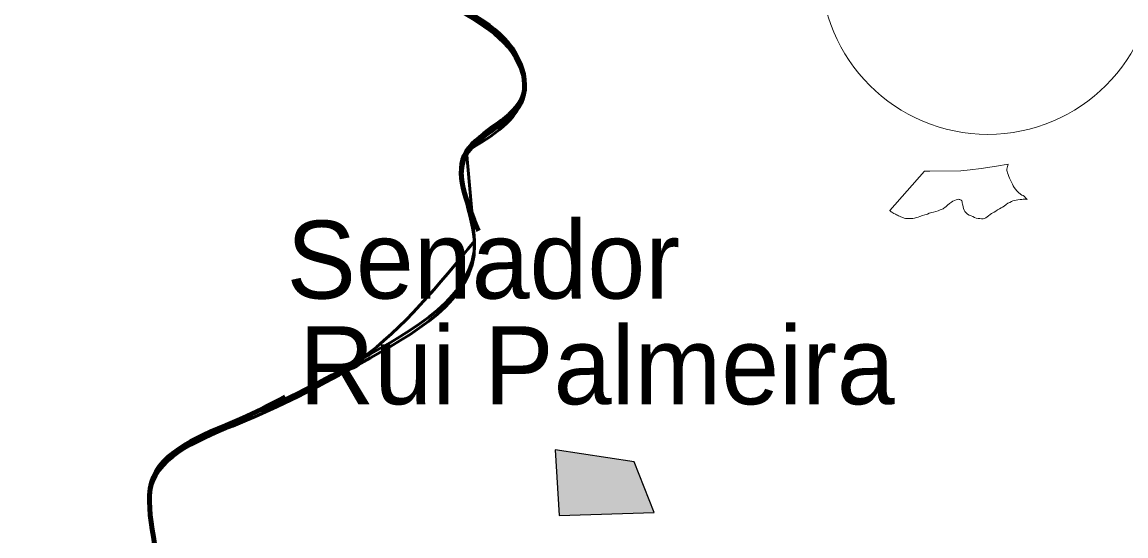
# Model space of a CAD drawing. Extents: x -1643653 to 4543381, y 1624270 to 13878484.
# Drawn here: x 668310 to 675404, y 8953893 to 8957191 of the extents above; entities that cross this region are included whole.
import ezdxf

# ---------------------------------------------------------------- set-up
doc = ezdxf.new("R2010")
doc.units = 0
doc.header["$LTSCALE"] = 200
for name, color, linetype, lineweight in [('1', 7, 'Continuous', 13), ('21', 7, 'Continuous', 25), ('24', 7, 'Continuous', 25), ('27', 7, 'Continuous', 53), ('28', 7, 'Continuous', 53), ('29', 7, 'Continuous', 13), ('45', 7, 'Continuous', 13), ('53', 7, 'Continuous', 106)]:
    doc.layers.add(name, color=color, linetype=linetype, lineweight=lineweight)
doc.layers.add('41', color=7, linetype='Continuous')

msp = doc.modelspace()

# ---------------------------------------------------------------- hatches: boundary and pattern name
at = {"layer": '21'}
msp.add_hatch(color=256, dxfattribs=at).paths.add_polyline_path([(671735.9, 8954446), (671760.9, 8954023.3), (672373, 8954044.2), (672243, 8954367.7)])

# ---------------------------------------------------------------- linework, layer by layer
at = {"layer": '1', "lineweight": 25}
msp.add_spline([(814781, 9009175.5), (814787.2, 9009173.4), (814796.9, 9009173.4), (814799.4, 9009172.4), (814805.1, 9009174.5), (814805.6, 9009176.5), (814811.7, 9009179.5), (814811.7, 9009179.5), (814801.5, 9009181), (814790.7, 9009181.5), (814784.1, 9009183.1), (814777.4, 9009185.1), (814778.4, 9009175.5)], degree=3, dxfattribs=at)
at = {"layer": '21'}
msp.add_lwpolyline([(671735.9, 8954446), (671760.9, 8954023.3), (672373, 8954044.2), (672243, 8954367.7)], close=True, dxfattribs=at)
at = {"layer": '24'}
msp.add_spline([(665209.5, 8949437.1), (665261.8, 8949907.3), (665888.8, 8950560.5), (666750.9, 8951187.5), (667665.3, 8951814.5), (668344.5, 8952363.1), (668788.7, 8952911.7), (669180.6, 8953564.9), (669154.4, 8954270.2), (669755.3, 8954662.1), (670486.8, 8955027.9), (671218.3, 8955785.5), (671166.1, 8956360.3), (671531.8, 8956726), (671479.6, 8956987.3), (670957.1, 8957405.3), (670695.8, 8957849.4), (671139.9, 8958502.5), (671845.3, 8959207.9), (672394, 8958789.9), (673047.1, 8959234), (673465.1, 8959834.9), (673177.7, 8960461.9), (673987.6, 8960749.3), (675163.2, 8960879.9), (676103.7, 8960906.1), (677253.2, 8961428.6), (677697.4, 8961559.2), (678115.4, 8962133.9), (678611.8, 8962369.1), (678820.8, 8962919.9), (679291, 8963704.1), (679918, 8964226.8), (679944.1, 8964697.3), (679709, 8965272.3), (679291, 8966004.2), (678115.4, 8966945.2)], degree=3, dxfattribs=at)
at = {"layer": '27'}
msp.add_line((671218.3, 8955785.5), (671166.1, 8956360.3), dxfattribs=at)
for points in [[(665261.8, 8949907.3), (665888.8, 8950560.5), (666750.9, 8951187.5), (667665.3, 8951814.5), (668344.5, 8952363.1), (668788.7, 8952911.7), (669180.6, 8953564.9), (669154.4, 8954270.2), (669755.3, 8954662.1), (670486.8, 8955027.9), (671218.3, 8955785.5), (671166.1, 8956360.3), (671531.8, 8956726), (671479.6, 8956987.3), (670957.1, 8957405.3), (670695.8, 8957849.4), (671139.9, 8958502.5), (671845.3, 8959207.9), (672394, 8958789.9), (673047.1, 8959234), (673465.1, 8959834.9), (673177.7, 8960461.9), (673987.6, 8960749.3), (675163.2, 8960879.9), (676103.7, 8960906.1), (676174.9, 8960921)], [(668623.8, 8952686.7), (668788.7, 8952911.7), (669180.6, 8953564.9), (669154.4, 8954270.2), (669755.3, 8954662.1), (670486.8, 8955027.9), (671218.3, 8955785.5), (671166.1, 8956360.3), (671531.8, 8956726), (671479.6, 8956987.3), (670957.1, 8957405.3), (670695.8, 8957849.4), (671139.9, 8958502.5), (671845.3, 8959207.9), (672394, 8958789.9), (673047.1, 8959234), (673465.1, 8959834.9), (673177.7, 8960461.9), (673987.6, 8960749.3), (675163.2, 8960879.9), (676103.7, 8960906.1), (676174.9, 8960921)], [(671166.1, 8956360.3), (671531.8, 8956726), (671479.6, 8956987.3), (670957.1, 8957405.3), (670695.8, 8957849.4), (671139.9, 8958502.5), (671845.3, 8959207.9), (672394, 8958789.9), (673047.1, 8959234), (673465.1, 8959834.9), (673177.7, 8960461.9), (673987.6, 8960749.3), (675163.2, 8960879.9), (676103.7, 8960906.1), (676174.9, 8960921)], [(668623.8, 8952686.7), (668788.7, 8952911.7), (669180.6, 8953564.9), (669154.4, 8954270.2), (669755.3, 8954662.1), (670486.8, 8955027.9), (671218.3, 8955785.5)]]:
    msp.add_spline(points, degree=3, dxfattribs=at)
at = {"layer": '28'}
for points in [[(676174.9, 8960921), (676103.7, 8960906.1), (675163.2, 8960879.9), (673987.6, 8960749.3), (673177.7, 8960461.9), (673465.1, 8959834.9), (673047.1, 8959234), (672394, 8958789.9), (671845.3, 8959207.9), (671139.9, 8958502.5), (670695.8, 8957849.4), (670957.1, 8957405.3), (671479.6, 8956987.3), (671531.8, 8956726), (671166.1, 8956360.3), (671218.3, 8955785.5), (670486.8, 8955027.9), (669755.3, 8954662.1), (669154.4, 8954270.2), (669180.6, 8953564.9), (668788.7, 8952911.7), (668344.5, 8952363.1), (667665.3, 8951814.5), (666750.9, 8951187.5), (665888.8, 8950560.5), (665261.8, 8949907.3), (665209.5, 8949437.1)], [(665209.5, 8949437.1), (665261.8, 8949907.3), (665888.8, 8950560.5), (666750.9, 8951187.5), (667665.3, 8951814.5), (668344.5, 8952363.1), (668788.7, 8952911.7), (669180.6, 8953564.9), (669154.4, 8954270.2), (669755.3, 8954662.1), (670486.8, 8955027.9), (671218.3, 8955785.5), (671166.1, 8956360.3), (671531.8, 8956726), (671479.6, 8956987.3), (670957.1, 8957405.3), (670695.8, 8957849.4), (671139.9, 8958502.5), (671845.3, 8959207.9), (672394, 8958789.9), (673047.1, 8959234), (673465.1, 8959834.9), (673177.7, 8960461.9), (673987.6, 8960749.3), (675163.2, 8960879.9), (676103.7, 8960906.1), (676174.9, 8960921)], [(665209.5, 8949437.1), (665261.8, 8949907.3), (665888.8, 8950560.5), (666750.9, 8951187.5), (667665.3, 8951814.5), (668344.5, 8952363.1), (668788.7, 8952911.7), (669180.6, 8953564.9), (669154.4, 8954270.2), (669755.3, 8954662.1), (670486.8, 8955027.9), (671218.3, 8955785.5), (671166.1, 8956360.3), (671531.8, 8956726), (671479.6, 8956987.3), (670957.1, 8957405.3), (670695.8, 8957849.4), (671139.9, 8958502.5), (671845.3, 8959207.9), (672394, 8958789.9), (673047.1, 8959234), (673465.1, 8959834.9), (673177.7, 8960461.9), (673987.6, 8960749.3), (675163.2, 8960879.9), (676103.7, 8960906.1), (676174.9, 8960921)], [(676174.9, 8960894.8), (676103.7, 8960879.9), (675163.2, 8960853.8), (673987.6, 8960723.2), (673177.7, 8960435.8), (673465.1, 8959808.8), (673047.1, 8959207.9), (672394, 8958763.8), (671845.3, 8959181.8), (671139.9, 8958476.4), (670695.8, 8957823.2), (670957.1, 8957379.1), (671479.6, 8956961.1), (671531.8, 8956699.9), (671166.1, 8956334.1), (671218.3, 8955759.3), (670486.8, 8955001.7), (669755.3, 8954636), (669154.4, 8954244.1), (669180.6, 8953538.7), (668788.7, 8952885.6), (668344.5, 8952337), (667665.3, 8951788.3), (666750.9, 8951161.3), (665888.8, 8950534.3), (665261.8, 8949881.2), (665209.5, 8949410.9)]]:
    msp.add_spline(points, degree=3, dxfattribs=at)
at = {"layer": '29'}
for points in [[(673885.6, 8955981), (674109.5, 8956234.9), (674143, 8956234.7), (674342.8, 8956237.5), (674403.5, 8956242.8), (674473, 8956251.7), (674572.9, 8956267.5), (674647.8, 8956279.8)], [(674768.5, 8956053.3), (674764.9, 8956057), (674758, 8956063.1), (674750.9, 8956072), (674742.7, 8956078.3), (674734.5, 8956081.3), (674726.2, 8956087.7), (674714.4, 8956098), (674703.5, 8956108.5), (674694.1, 8956118.8), (674685.9, 8956130.2), (674679.8, 8956139.9), (674675.2, 8956150.9), (674669, 8956164.9), (674662.8, 8956177), (674655.8, 8956189.2), (674651.5, 8956201.1), (674647.3, 8956213.5), (674643.6, 8956224), (674641.3, 8956231.4), (674639.4, 8956238.4), (674639.4, 8956247), (674641.8, 8956264.1), (674647.8, 8956279.8)], [(674647.8, 8956279.8), (674641.8, 8956264.1), (674639.4, 8956247), (674639.4, 8956238.4), (674641.3, 8956231.4), (674643.6, 8956224), (674647.3, 8956213.5), (674651.5, 8956201.1), (674655.8, 8956189.2), (674662.8, 8956177), (674669, 8956164.9), (674675.2, 8956150.9), (674679.8, 8956139.9), (674685.9, 8956130.2), (674694.1, 8956118.8), (674703.5, 8956108.5), (674714.4, 8956098), (674726.2, 8956087.7), (674734.5, 8956081.3), (674742.7, 8956078.3), (674750.9, 8956072), (674758, 8956063.1), (674764.9, 8956057), (674768.5, 8956053.3)], [(673885.6, 8955981), (673886.4, 8955980.4), (673889.9, 8955977.8), (673895.3, 8955974), (673900.3, 8955971.3), (673906.5, 8955967.9), (673913.3, 8955963.6), (673922.1, 8955958.6), (673929.4, 8955954.8), (673935.3, 8955951.9), (673942.3, 8955948.2), (673949.6, 8955944.8), (673956.8, 8955941.8), (673964.2, 8955938.8), (673969.7, 8955936.5), (673978, 8955932.8), (673986.7, 8955931.5), (673995.6, 8955930.9), (674004.7, 8955930.6), (674021, 8955931.1), (674033.8, 8955930.8), (674044.6, 8955932.3), (674057.5, 8955936.2), (674069.6, 8955940.2), (674079.6, 8955944.1), (674096, 8955949.8), (674111.1, 8955955.2), (674127.7, 8955959.4), (674139.5, 8955964.5), (674155.6, 8955968.2), (674166.3, 8955971), (674182.4, 8955975.2), (674196.1, 8955980.7), (674210.8, 8955985.7), (674228.8, 8955993), (674232.6, 8955996), (674240.9, 8956002.3), (674247.5, 8956007.9), (674257.5, 8956017.3), (674269, 8956026.7), (674281.8, 8956035.5), (674291.8, 8956041.7), (674302.6, 8956047.2), (674313.4, 8956051), (674319.9, 8956053.3), (674325, 8956053.7), (674331.3, 8956053), (674337.3, 8956051.8), (674344.8, 8956048.7), (674348.7, 8956044), (674351, 8956037.7), (674351.8, 8956032.2), (674353.6, 8956022.6), (674354.7, 8956015.5), (674356.9, 8956004.8), (674360.5, 8955994.1), (674364.9, 8955983.8), (674369.4, 8955975.3), (674377.1, 8955966.3), (674385.3, 8955958.7), (674397.4, 8955951.5), (674409.4, 8955946.7), (674420.7, 8955942.5), (674431.6, 8955937.2), (674442.4, 8955933.7), (674453.5, 8955930.8), (674464.8, 8955929.8), (674476.5, 8955929), (674486.5, 8955929), (674495.1, 8955930.2), (674504.2, 8955934.7), (674512.1, 8955941.7), (674521.2, 8955947.8), (674531.3, 8955957.1), (674540, 8955962.9), (674557.5, 8955972.1), (674567.5, 8955978.2), (674579, 8955985.6), (674591.8, 8955992.3), (674603, 8955999.1), (674611.3, 8956004), (674621.5, 8956010.5), (674633.2, 8956020.6), (674645.2, 8956028.4), (674656.7, 8956034.1), (674669, 8956040), (674676.7, 8956043.5), (674688.4, 8956046.4), (674697.8, 8956048.1), (674708.7, 8956049.7), (674724, 8956051.7), (674734, 8956053.2), (674743.4, 8956054.9), (674750.5, 8956055.2), (674758.8, 8956055.5), (674764, 8956055.1), (674768.5, 8956053.3)], [(674768.5, 8956053.3), (674764, 8956055.1), (674758.8, 8956055.5), (674750.5, 8956055.2), (674743.4, 8956054.9), (674734, 8956053.2), (674724, 8956051.7), (674708.7, 8956049.7), (674697.8, 8956048.1), (674688.4, 8956046.4), (674676.7, 8956043.5), (674669, 8956040), (674656.7, 8956034.1), (674645.2, 8956028.4), (674633.2, 8956020.6), (674621.5, 8956010.5), (674611.3, 8956004), (674603, 8955999.1), (674591.8, 8955992.3), (674579, 8955985.6), (674567.5, 8955978.2), (674557.5, 8955972.1), (674540, 8955962.9), (674531.3, 8955957.1), (674521.2, 8955947.8), (674512.1, 8955941.7), (674504.2, 8955934.7), (674495.1, 8955930.2), (674486.5, 8955929), (674476.5, 8955929), (674464.8, 8955929.8), (674453.5, 8955930.8), (674442.4, 8955933.7), (674431.6, 8955937.2), (674420.7, 8955942.5), (674409.4, 8955946.7), (674397.4, 8955951.5), (674385.3, 8955958.7), (674377.1, 8955966.3), (674369.4, 8955975.3), (674364.9, 8955983.8), (674360.5, 8955994.1), (674356.9, 8956004.8), (674354.7, 8956015.5), (674353.6, 8956022.6), (674351.8, 8956032.2), (674351, 8956037.7), (674348.7, 8956044), (674344.8, 8956048.7), (674337.3, 8956051.8), (674331.3, 8956053), (674325, 8956053.7), (674319.9, 8956053.3), (674313.4, 8956051), (674302.6, 8956047.2), (674291.8, 8956041.7), (674281.8, 8956035.5), (674269, 8956026.7), (674257.5, 8956017.3), (674247.5, 8956007.9), (674240.9, 8956002.3), (674232.6, 8955996), (674228.8, 8955993), (674210.8, 8955985.7), (674196.1, 8955980.7), (674182.4, 8955975.2), (674166.3, 8955971), (674155.6, 8955968.2), (674139.5, 8955964.5), (674127.7, 8955959.4), (674111.1, 8955955.2), (674096, 8955949.8), (674079.6, 8955944.1), (674069.6, 8955940.2), (674057.5, 8955936.2), (674044.6, 8955932.3), (674033.8, 8955930.8), (674021, 8955931.1), (674004.7, 8955930.6), (673995.6, 8955930.9), (673986.7, 8955931.5), (673978, 8955932.8), (673969.7, 8955936.5), (673964.2, 8955938.8), (673956.8, 8955941.8), (673949.6, 8955944.8), (673942.3, 8955948.2), (673935.3, 8955951.9), (673929.4, 8955954.8), (673922.1, 8955958.6), (673913.3, 8955963.6), (673906.5, 8955967.9), (673900.3, 8955971.3), (673895.3, 8955974), (673889.9, 8955977.8), (673886.4, 8955980.4), (673885.6, 8955981)]]:
    msp.add_lwpolyline(points, dxfattribs=at)
at = {"layer": '45'}
msp.add_circle((674516.2, 8957544.5), 1073.6, dxfattribs=at)
at = {"layer": '53'}
for points in [[(671243.6, 8955851), (671166.1, 8956360.3), (671531.8, 8956726), (671479.6, 8956987.3), (670957.1, 8957405.3), (670695.8, 8957849.4), (671139.9, 8958502.5), (671845.3, 8959207.9), (672394, 8958789.9), (673047.1, 8959234), (673465.1, 8959834.9), (673177.7, 8960461.9), (673987.6, 8960749.3), (675163.2, 8960879.9), (676103.7, 8960906.1), (677253.2, 8961428.6), (677697.4, 8961559.2), (678115.4, 8962133.9), (678611.8, 8962369.1), (678820.8, 8962919.9), (679291, 8963704.1), (679918, 8964226.8), (679978.5, 8964524.9)], [(665209.5, 8949437.1), (665261.8, 8949907.3), (665888.8, 8950560.5), (666750.9, 8951187.5), (667665.3, 8951814.5), (668344.5, 8952363.1), (668788.7, 8952911.7), (669180.6, 8953564.9), (669154.4, 8954270.2), (669755.3, 8954662.1), (670000.9, 8954785.2)]]:
    msp.add_spline(points, degree=3, dxfattribs=at)

# ---------------------------------------------------------------- texts
at = {"layer": '41'}
for s, p in [('Senador', (670009.9, 8955416.6)), ('Rui Palmeira', (670091.2, 8954738.2))]:
    msp.add_text(s, height=500, dxfattribs=at).set_placement(p)

doc.saveas('drawing.dxf')
